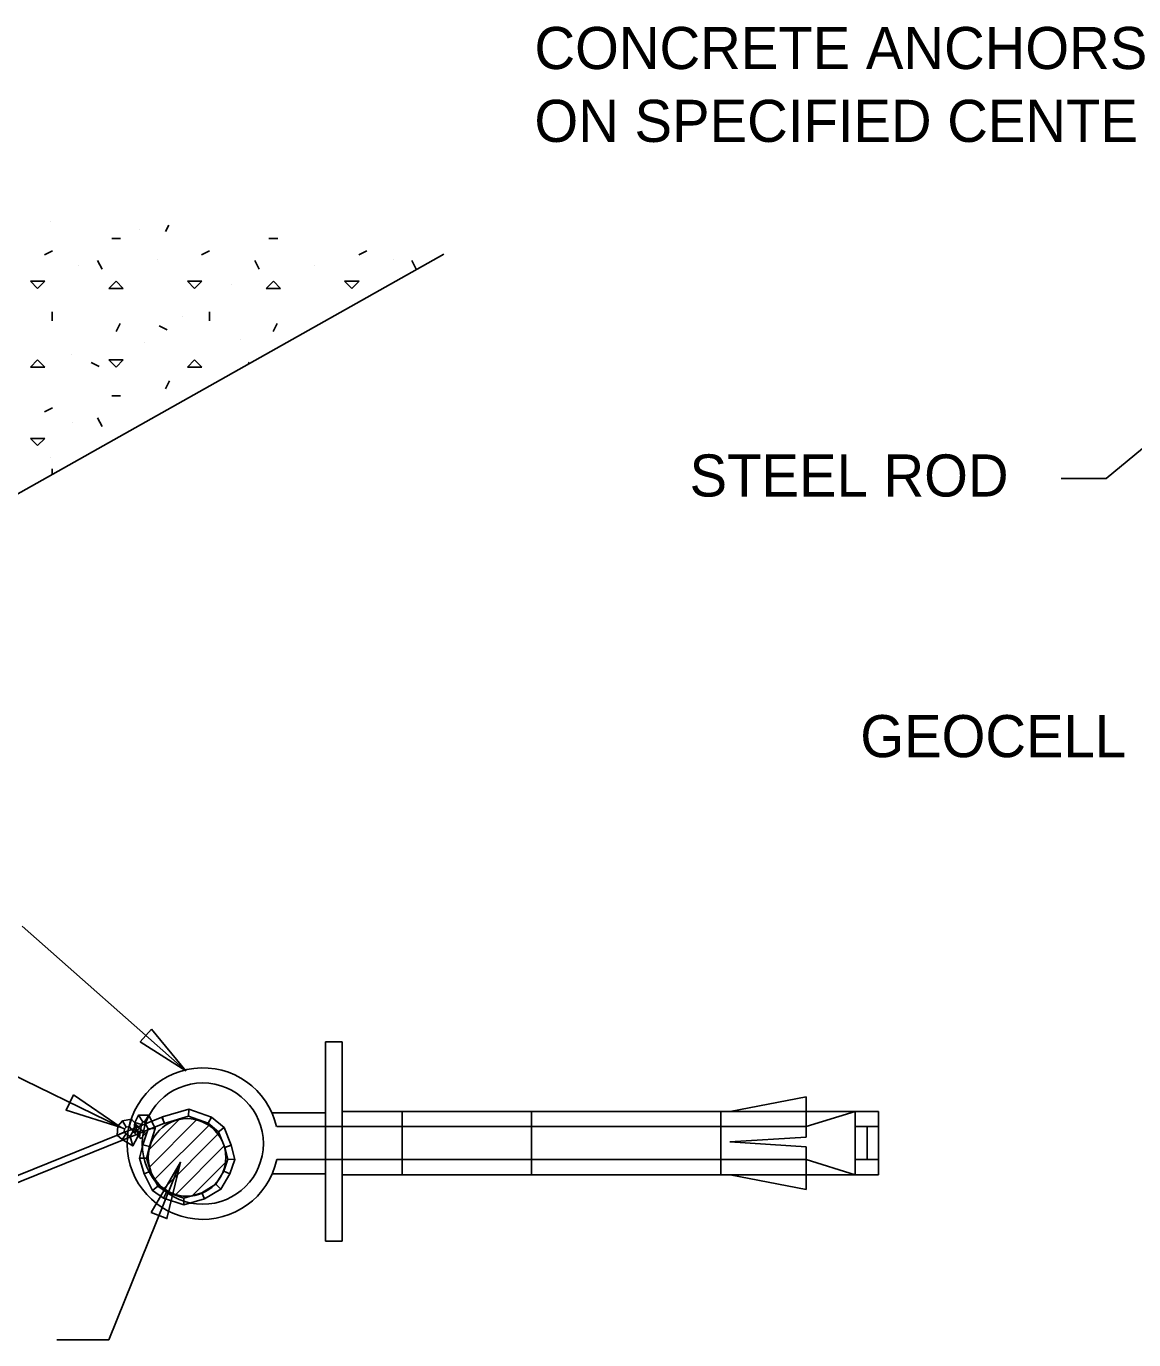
# Model space of a CAD drawing. Extents: x 638850 to 644908, y 297188 to 298900.
# Drawn here: x 643085.1 to 643173.9, y 298293.3 to 298398.6 of the extents above; entities that cross this region are included whole.
import ezdxf

# ---------------------------------------------------------------- set-up
doc = ezdxf.new("R2010")
doc.units = 0
for name, color, linetype in [('11', 7, 'Continuous'), ('12', 7, 'Continuous'), ('14', 7, 'Continuous'), ('3', 7, 'Continuous'), ('4', 7, 'Continuous'), ('6', 7, 'Continuous'), ('7', 7, 'Continuous')]:
    doc.layers.add(name, color=color, linetype=linetype)

msp = doc.modelspace()

# ---------------------------------------------------------------- linework, layer by layer
at = {"layer": '11'}
for p, q in [((643084.21, 298361.01), (643118.54, 298380.32)), ((643109.07, 298317.18), (643109.07, 298301.22)), ((643109.07, 298317.18), (643110.4, 298317.18)), ((643110.4, 298317.18), (643110.4, 298301.22)), ((643141.51, 298311.61), (643147.6, 298312.78)), ((643147.6, 298312.78), (643147.6, 298309.55)), ((643109.07, 298311.5), (643104.77, 298311.5)), ((643109.07, 298306.62), (643109.07, 298311.5)), ((643153.41, 298311.61), (643110.4, 298311.61)), ((643110.4, 298311.61), (643110.4, 298306.54)), ((643115.2, 298311.61), (643115.2, 298306.54)), ((643125.58, 298311.61), (643125.58, 298306.54)), ((643140.77, 298311.61), (643140.77, 298306.54)), ((643151.55, 298311.61), (643147.6, 298310.39)), ((643151.55, 298311.61), (643151.55, 298306.54)), ((643153.41, 298311.61), (643153.41, 298306.54)), ((643110.4, 298310.39), (643105.15, 298310.39)), ((643147.6, 298310.39), (643110.4, 298310.39)), ((643151.55, 298310.39), (643153.41, 298310.39)), ((643152.51, 298310.39), (643152.51, 298307.75)), ((643141.49, 298309.16), (643147.6, 298309.55)), ((643141.49, 298309.16), (643147.6, 298308.76)), ((643147.6, 298308.76), (643147.6, 298305.36)), ((643110.4, 298307.75), (643105.16, 298307.75)), ((643147.6, 298307.75), (643110.4, 298307.75)), ((643151.55, 298306.54), (643147.6, 298307.75)), ((643151.55, 298307.75), (643153.41, 298307.75)), ((643104.79, 298306.62), (643109.07, 298306.62)), ((643153.41, 298306.54), (643110.4, 298306.54)), ((643141.51, 298306.54), (643147.6, 298305.36)), ((643110.4, 298301.22), (643109.07, 298301.22))]:
    msp.add_line(p, q, dxfattribs=at)
msp.add_circle((643099.22, 298309.03), 4.86, dxfattribs=at)
msp.add_arc((643099.22, 298309.03), 6.07, 12.9389, 347.8143, dxfattribs=at)
at = {"layer": '12'}
msp.add_circle((643097.96, 298307.92), 3.11, dxfattribs=at)
at = {"layer": '14'}
for p, q in [((643087.02, 298382.9), (643087.02, 298382.9)), ((643094.14, 298382.26), (643094.14, 298382.26)), ((643096.23, 298382.13), (643096.49, 298382.64)), ((643091.92, 298381.56), (643092.63, 298381.56)), ((643104.52, 298381.56), (643105.24, 298381.56)), ((643086.53, 298380.27), (643087.17, 298380.59)), ((643099.13, 298380.27), (643099.77, 298380.59)), ((643111.73, 298380.27), (643112.37, 298380.59)), ((643089.28, 298379.42), (643089.28, 298379.42)), ((643091.14, 298379.1), (643090.79, 298379.8)), ((643095.59, 298379.88), (643095.59, 298379.88)), ((643103.74, 298379.1), (643103.39, 298379.8)), ((643108.19, 298379.42), (643108.19, 298379.42)), ((643114.49, 298379.88), (643114.49, 298379.88)), ((643116.34, 298379.1), (643115.99, 298379.8)), ((643085.97, 298377.57), (643085.4, 298378.14)), ((643085.4, 298378.14), (643086.55, 298378.14)), ((643085.97, 298377.57), (643086.55, 298378.14)), ((643091.7, 298377.57), (643092.28, 298378.14)), ((643092.85, 298377.57), (643092.28, 298378.14)), ((643098.57, 298377.57), (643098, 298378.14)), ((643098, 298378.14), (643099.15, 298378.14)), ((643098.57, 298377.57), (643099.15, 298378.14)), ((643104.3, 298377.57), (643104.88, 298378.14)), ((643105.45, 298377.57), (643104.88, 298378.14)), ((643111.18, 298377.57), (643110.6, 298378.14)), ((643110.6, 298378.14), (643111.75, 298378.14)), ((643111.18, 298377.57), (643111.75, 298378.14)), ((643091.7, 298377.57), (643092.85, 298377.57)), ((643101.51, 298377.86), (643101.51, 298377.86)), ((643104.3, 298377.57), (643105.45, 298377.57)), ((643087.15, 298374.98), (643087.15, 298375.7)), ((643097.6, 298375.29), (643097.6, 298375.29)), ((643099.75, 298374.98), (643099.75, 298375.7)), ((643092.27, 298374.11), (643092.59, 298374.75)), ((643095.72, 298374.56), (643096.37, 298374.24)), ((643104.87, 298374.11), (643105.2, 298374.75)), ((643094.52, 298373.27), (643094.52, 298373.27)), ((643102.27, 298373.46), (643102.27, 298373.46)), ((643085.4, 298371.27), (643085.97, 298371.84)), ((643086.55, 298371.27), (643085.97, 298371.84)), ((643088.66, 298372.27), (643088.66, 298372.27)), ((643092.28, 298371.27), (643091.7, 298371.84)), ((643091.7, 298371.84), (643092.85, 298371.84)), ((643092.28, 298371.27), (643092.85, 298371.84)), ((643098, 298371.27), (643098.57, 298371.84)), ((643099.15, 298371.27), (643098.57, 298371.84)), ((643085.4, 298371.27), (643086.55, 298371.27)), ((643090.26, 298371.62), (643090.9, 298371.3)), ((643098, 298371.27), (643099.15, 298371.27)), ((643102.86, 298371.62), (643102.97, 298371.56)), ((643096.23, 298369.52), (643096.56, 298370.17)), ((643091.92, 298368.96), (643092.63, 298368.96)), ((643086.53, 298367.67), (643087.17, 298367.99)), ((643088.78, 298366.86), (643088.78, 298366.86)), ((643091.14, 298366.5), (643090.79, 298367.2)), ((643085.97, 298364.97), (643085.4, 298365.54)), ((643085.4, 298365.54), (643086.55, 298365.54)), ((643085.97, 298364.97), (643086.55, 298365.54)), ((643087.02, 298364), (643087.02, 298364)), ((643087.15, 298362.66), (643087.15, 298363.1))]:
    msp.add_line(p, q, dxfattribs=at)
at = {"layer": '4'}
for p, q in [((643087.02, 298382.9), (643087.02, 298382.9)), ((643094.14, 298382.26), (643094.14, 298382.26)), ((643096.23, 298382.13), (643096.49, 298382.64)), ((643091.92, 298381.56), (643092.63, 298381.56)), ((643104.52, 298381.56), (643105.24, 298381.56)), ((643086.53, 298380.27), (643087.17, 298380.59)), ((643099.13, 298380.27), (643099.77, 298380.59)), ((643111.73, 298380.27), (643112.37, 298380.59)), ((643089.28, 298379.42), (643089.28, 298379.42)), ((643091.14, 298379.1), (643090.79, 298379.8)), ((643095.59, 298379.88), (643095.59, 298379.88)), ((643103.74, 298379.1), (643103.39, 298379.8)), ((643108.19, 298379.42), (643108.19, 298379.42)), ((643114.49, 298379.88), (643114.49, 298379.88)), ((643116.34, 298379.1), (643115.99, 298379.8)), ((643085.97, 298377.57), (643085.4, 298378.14)), ((643085.4, 298378.14), (643086.55, 298378.14)), ((643085.97, 298377.57), (643086.55, 298378.14)), ((643091.7, 298377.57), (643092.28, 298378.14)), ((643092.85, 298377.57), (643092.28, 298378.14)), ((643098.57, 298377.57), (643098, 298378.14)), ((643098, 298378.14), (643099.15, 298378.14)), ((643098.57, 298377.57), (643099.15, 298378.14)), ((643104.3, 298377.57), (643104.88, 298378.14)), ((643105.45, 298377.57), (643104.88, 298378.14)), ((643111.18, 298377.57), (643110.6, 298378.14)), ((643110.6, 298378.14), (643111.75, 298378.14)), ((643111.18, 298377.57), (643111.75, 298378.14)), ((643091.7, 298377.57), (643092.85, 298377.57)), ((643101.51, 298377.86), (643101.51, 298377.86)), ((643104.3, 298377.57), (643105.45, 298377.57)), ((643087.15, 298374.98), (643087.15, 298375.7)), ((643097.6, 298375.29), (643097.6, 298375.29)), ((643099.75, 298374.98), (643099.75, 298375.7)), ((643092.27, 298374.11), (643092.59, 298374.75)), ((643095.72, 298374.56), (643096.37, 298374.24)), ((643104.87, 298374.11), (643105.2, 298374.75)), ((643094.52, 298373.27), (643094.52, 298373.27)), ((643102.27, 298373.46), (643102.27, 298373.46)), ((643085.4, 298371.27), (643085.97, 298371.84)), ((643086.55, 298371.27), (643085.97, 298371.84)), ((643088.66, 298372.27), (643088.66, 298372.27)), ((643092.28, 298371.27), (643091.7, 298371.84)), ((643091.7, 298371.84), (643092.85, 298371.84)), ((643092.28, 298371.27), (643092.85, 298371.84)), ((643098, 298371.27), (643098.57, 298371.84)), ((643099.15, 298371.27), (643098.57, 298371.84)), ((643085.4, 298371.27), (643086.55, 298371.27)), ((643090.26, 298371.62), (643090.9, 298371.3)), ((643098, 298371.27), (643099.15, 298371.27)), ((643102.86, 298371.62), (643102.97, 298371.56)), ((643096.23, 298369.52), (643096.56, 298370.17)), ((643091.92, 298368.96), (643092.63, 298368.96)), ((643086.53, 298367.67), (643087.17, 298367.99)), ((643088.78, 298366.86), (643088.78, 298366.86)), ((643091.14, 298366.5), (643090.79, 298367.2)), ((643085.97, 298364.97), (643085.4, 298365.54)), ((643085.4, 298365.54), (643086.55, 298365.54)), ((643085.97, 298364.97), (643086.55, 298365.54)), ((643087.02, 298364), (643087.02, 298364)), ((643087.15, 298362.66), (643087.15, 298363.1)), ((643094.92, 298308.55), (643097.33, 298310.97)), ((643094.95, 298307.15), (643098.73, 298310.93)), ((643095.39, 298306.17), (643099.71, 298310.49)), ((643096.1, 298305.44), (643100.44, 298309.78)), ((643097.05, 298304.95), (643100.93, 298308.84)), ((643098.37, 298304.85), (643101.04, 298307.51))]:
    msp.add_line(p, q, dxfattribs=at)
at = {"layer": '6'}
for points in [[(643095.98, 298311.17), (643098.1, 298311.79), (643098.08, 298311.23), (643096.13, 298310.65)], [(643098.1, 298311.79), (643099.93, 298311.16), (643099.66, 298310.68), (643098.08, 298311.23)], [(643074.17, 298302.37), (643095.95, 298311.16), (643096.15, 298310.66), (643074.38, 298301.87)], [(643093.07, 298310.35), (643092.94, 298310.21), (643092.42, 298310.44), (643092.78, 298310.85)], [(643093.31, 298310.39), (643093.07, 298310.35), (643092.78, 298310.85), (643093.51, 298310.98)], [(643093.77, 298309.88), (643093.31, 298310.39), (643093.51, 298310.98), (643094.15, 298310.26)], [(643094.31, 298310.56), (643094.21, 298309.96), (643093.68, 298310.04), (643093.78, 298310.72)], [(643094.41, 298310.78), (643094.31, 298310.56), (643093.78, 298310.72), (643094.07, 298311.32)], [(643094.56, 298310.78), (643094.41, 298310.78), (643094.07, 298311.32), (643094.9, 298311.32)], [(643094.83, 298310.21), (643094.56, 298310.78), (643094.9, 298311.32), (643095.41, 298310.25)], [(643099.93, 298311.16), (643100.95, 298310.31), (643100.49, 298309.98), (643099.66, 298310.68)], [(643092.94, 298310.21), (643092.92, 298309.94), (643092.35, 298309.7), (643092.42, 298310.44)], [(643092.92, 298309.94), (643093.08, 298309.81), (643092.77, 298309.37), (643092.35, 298309.7)], [(643093.08, 298309.81), (643093.41, 298309.61), (643093.61, 298308.84), (643092.77, 298309.37)], [(643093.41, 298309.61), (643093.72, 298310.19), (643094.2, 298309.94), (643093.61, 298308.84)], [(643093.68, 298310.04), (643093.77, 298310.6), (643094.15, 298309.53), (643094.21, 298309.96)], [(643093.77, 298310.6), (643094.62, 298309.84), (643094.25, 298309.44), (643094.15, 298309.53)], [(643094.25, 298309.44), (643093.77, 298309.88), (643094.15, 298310.26), (643094.62, 298309.84)], [(643094.42, 298308.94), (643094.83, 298310.21), (643095.41, 298310.25), (643094.94, 298308.79)], [(643100.95, 298310.31), (643101.51, 298308.9), (643101, 298308.73), (643100.49, 298309.98)], [(643094.15, 298307.85), (643094.42, 298308.94), (643094.94, 298308.79), (643094.71, 298307.86)], [(643101.51, 298308.9), (643101.78, 298307.75), (643101.22, 298307.78), (643101, 298308.73)], [(643094.52, 298306.62), (643094.15, 298307.85), (643094.71, 298307.86), (643095.03, 298306.82)], [(643101.78, 298307.75), (643101.4, 298306.6), (643100.91, 298306.83), (643101.22, 298307.78)], [(643095.2, 298305.26), (643094.52, 298306.62), (643095.03, 298306.82), (643095.62, 298305.62)], [(643101.4, 298306.6), (643100.67, 298305.38), (643100.28, 298305.77), (643100.91, 298306.83)], [(643096.07, 298304.65), (643095.2, 298305.26), (643095.62, 298305.62), (643096.31, 298305.14)], [(643100.67, 298305.38), (643099.37, 298304.6), (643099.15, 298305.09), (643100.28, 298305.77)], [(643097.69, 298304.11), (643096.07, 298304.65), (643096.31, 298305.14), (643097.71, 298304.67)], [(643099.37, 298304.6), (643097.69, 298304.11), (643097.71, 298304.67), (643099.15, 298305.09)]]:
    msp.add_lwpolyline(points, close=True, dxfattribs=at)
at = {"layer": '7'}
for p, q in [((643171.68, 298362.33), (643180.88, 298369.95)), ((643168.05, 298362.33), (643171.68, 298362.33)), ((643084.73, 298326.47), (643097.86, 298314.87)), ((643076.8, 298318.05), (643092.68, 298310.32)), ((643091.68, 298293.31), (643097.44, 298307.54)), ((643087.52, 298293.31), (643091.68, 298293.31))]:
    msp.add_line(p, q, dxfattribs=at)
for points in [[(643095.1, 298318.21), (643097.86, 298314.87), (643094.21, 298317.19)], [(643088.85, 298312.94), (643092.68, 298310.32), (643088.26, 298311.72)], [(643095.09, 298303.52), (643097.44, 298307.54), (643096.34, 298303.02)]]:
    msp.add_lwpolyline(points, close=True, dxfattribs=at)

# ---------------------------------------------------------------- texts
at = {"layer": '3'}
for s, p in [('CONCRETE ANCHORS', (643125.82, 298395.15)), ('ON SPECIFIED CENTERS', (643125.82, 298389.31)), ('STEEL ROD', (643138.26, 298360.89)), ('GEOCELL', (643151.95, 298340))]:
    msp.add_text(s, height=3.375, dxfattribs=at).set_placement(p)

doc.saveas('drawing.dxf')
